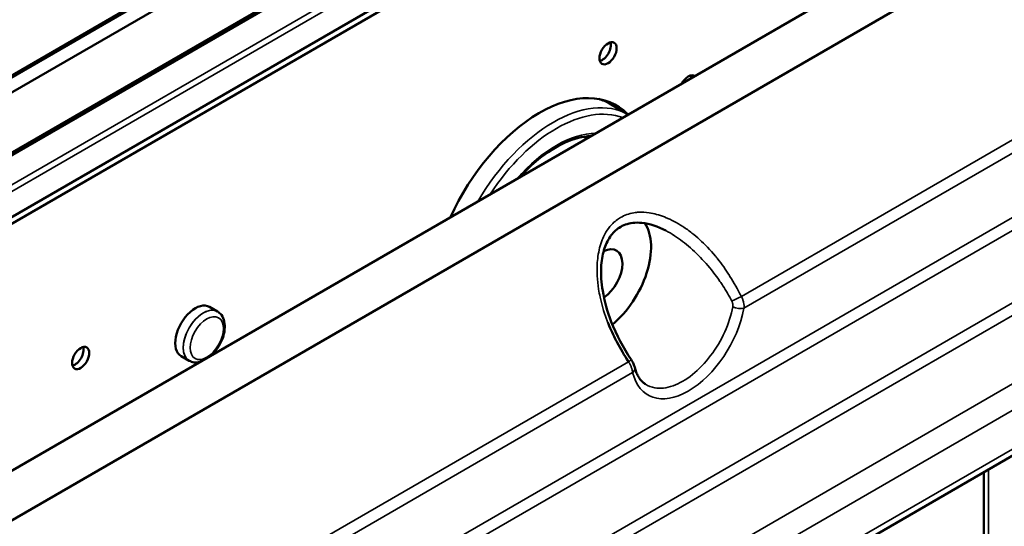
# Model space of a CAD drawing. Header units: millimetres. Extents: x 0 to 14369, y -869 to 2970.
# Tile 704 of 787: x 3664 to 3725, y 1863 to 1894. Entities that reach past the tile are written whole.
import ezdxf

# ---------------------------------------------------------------- set-up
doc = ezdxf.new("R2010")
doc.units = ezdxf.units.MM
doc.header["$LTSCALE"] = 10
doc.layers.add('Sichtbar (ISO)', color=7, linetype='Continuous', lineweight=50)
doc.layers.add('Sichtbar schmal (ISO)', color=7, linetype='Continuous', lineweight=35)

msp = doc.modelspace()

# ---------------------------------------------------------------- linework, layer by layer
at = {"layer": 'Sichtbar (ISO)'}
for p, q in [((3788.392, 1938.135), (3658.673, 1863.242)), ((3789.964, 1935.99), (3659.514, 1860.675)), ((3705.157, 1914.446), (3616.968, 1863.53)), ((3705.365, 1914.45), (3617.143, 1863.515)), ((3705.837, 1913.783), (3529.91, 1812.212)), ((3529.91, 1812.212), (3705.837, 1913.783)), ((3706.12, 1913.947), (3618.015, 1863.079)), ((3533.213, 1810.235), (3708.897, 1911.666)), ((3708.897, 1911.666), (3533.213, 1810.235)), ((3533.348, 1810.479), (3708.621, 1911.672)), ((3708.621, 1911.672), (3533.348, 1810.479)), ((3646.617, 1871.918), (3714.711, 1911.232)), ((3646.971, 1871.713), (3715.065, 1911.028)), ((3786.137, 1902.124), (3673.477, 1837.08)), ((3701.959, 1888.233), (3700.805, 1888.9)), ((3701.959, 1888.233), (3700.805, 1888.9)), ((3708.779, 1877.305), (3708.778, 1877.305)), ((3676.625, 1876.087), (3676.13, 1876.373)), ((3676.625, 1876.087), (3676.13, 1876.373)), ((3674.875, 1873.056), (3674.38, 1873.341)), ((3674.875, 1873.056), (3674.38, 1873.341)), ((3723.891, 1704.401), (3723.891, 1866.186))]:
    msp.add_line(p, q, dxfattribs=at)
for centre, major_axis in [((3700.711, 1892.003), (0.375, 0.65)), ((3668.184, 1873.224), (-0.375, -0.65))]:
    msp.add_ellipse(centre, major_axis=major_axis, ratio=0.57735, dxfattribs=at)
for centre, major_axis, ratio, start_param, end_param in [((3700.357, 1892.208), (-0.375, -0.65), 0.57735, 0.490883, 2.65071), ((3700.357, 1892.208), (0.375, 0.65), 0.57735, 3.632475, 5.792303), ((3700.357, 1892.208), (0.375, 0.65), 0.57735, 3.632475, 5.792303), ((3705.661, 1889.962), (0.375, 0.65), 0.57735, 6.227515, 7.909652), ((3705.307, 1890.166), (-0.375, -0.65), 0.57735, 2.356194, 2.65071), ((3705.307, 1890.166), (0.375, 0.65), 0.57735, 5.497787, 5.792303), ((3705.307, 1890.166), (0.375, 0.65), 0.57735, 5.497787, 5.792303), ((3696.468, 1880.572), (4.75, 8.227), 0.57735, 6.124074, 8.021943), ((3696.115, 1880.777), (4.69, 8.123), 0.57735, 0, 0.133495), ((3696.115, 1880.777), (4.69, 8.123), 0.57735, 0, 0.133495), ((3696.115, 1880.777), (4.75, 8.227), 0.57735, 6.124074, 6.245961), ((3694.347, 1881.797), (3.75, 6.495), 0.57735, 5.837624, 5.867767), ((3694.347, 1881.797), (-3.75, -6.495), 0.57735, 2.696031, 2.726175), ((3700.357, 1878.327), (2.125, 3.681), 0.57735, 4.134425, 6.003017), ((3700.357, 1878.327), (0.875, 1.516), 0.57735, 4.006766, 7.003698), ((3675.255, 1874.857), (0.875, 1.516), 0.57735, 0, 3.141593), ((3704.388, 1876), (-3.085, -5.343), 0.57735, 2.039199, 2.039294), ((3704.388, 1876), (-3.085, -5.343), 0.57735, 1.946327, 1.946356), ((3667.83, 1873.428), (-0.375, -0.65), 0.57735, 0.490883, 2.65071), ((3667.83, 1873.428), (0.375, 0.65), 0.57735, 3.632475, 5.792303), ((3667.83, 1873.428), (0.375, 0.65), 0.57735, 3.632475, 5.792303), ((3701.874, 1872.528), (0.486, 0.116), 0.696956, 0, 0.019602)]:
    msp.add_ellipse(centre, major_axis=major_axis, ratio=ratio, start_param=start_param, end_param=end_param, dxfattribs=at)
for points, knots in [([(3699.65, 1886.9), (3699.159, 1886.88), (3698.618, 1886.745), (3697.515, 1886.252), (3696.953, 1885.9), (3696.013, 1885.137), (3695.628, 1884.77), (3695.261, 1884.366)], [1.1365192, 1.1365192, 1.1365192, 1.1365192, 1.4579955, 1.4579955, 1.771581, 1.771581, 1.996427, 1.996427, 1.996427, 1.996427]), ([(3699.65, 1886.9), (3699.159, 1886.88), (3698.618, 1886.745), (3697.515, 1886.252), (3696.953, 1885.9), (3696.013, 1885.137), (3695.628, 1884.77), (3695.261, 1884.366)], [1.1365192, 1.1365192, 1.1365192, 1.1365192, 1.4579955, 1.4579955, 1.771581, 1.771581, 1.996427, 1.996427, 1.996427, 1.996427]), ([(3704.272, 1881.075), (3703.793, 1881.326), (3703.283, 1881.501), (3702.606, 1881.569), (3702.413, 1881.569), (3701.927, 1881.509), (3701.645, 1881.41), (3701.182, 1881.11), (3700.988, 1880.915), (3700.672, 1880.45), (3700.548, 1880.173), (3700.361, 1879.545), (3700.305, 1879.182), (3700.264, 1878.343), (3700.299, 1877.853), (3700.484, 1876.726), (3700.667, 1876.081), (3701.224, 1874.645), (3701.643, 1873.853), (3702.138, 1873.129)], [0, 0, 0, 0, 0.175237, 0.175237, 0.246086, 0.246086, 0.362697, 0.362697, 0.46853, 0.46853, 0.575827, 0.575827, 0.69633, 0.69633, 0.84916, 0.84916, 1.050554, 1.050554, 1.314065, 1.314065, 1.314065, 1.314065]), ([(3676.254, 1873.393), (3676.294, 1873.429), (3676.332, 1873.468), (3676.494, 1873.64), (3676.607, 1873.791), (3676.801, 1874.11), (3676.882, 1874.279), (3677.004, 1874.624), (3677.046, 1874.799), (3677.083, 1875.142), (3677.078, 1875.31), (3677.012, 1875.616), (3676.954, 1875.757), (3676.799, 1875.96), (3676.718, 1876.033), (3676.625, 1876.087)], [5.009384, 5.009384, 5.009384, 5.009384, 5.114004, 5.114004, 5.460888, 5.460888, 5.80492, 5.80492, 6.15084, 6.15084, 6.500466, 6.500466, 6.831314, 6.831314, 7.068583, 7.068583, 7.068583, 7.068583]), ([(3676.254, 1873.393), (3676.294, 1873.429), (3676.332, 1873.468), (3676.494, 1873.64), (3676.607, 1873.791), (3676.801, 1874.11), (3676.882, 1874.279), (3677.004, 1874.624), (3677.046, 1874.799), (3677.083, 1875.142), (3677.078, 1875.31), (3677.012, 1875.616), (3676.954, 1875.757), (3676.799, 1875.96), (3676.718, 1876.033), (3676.625, 1876.087)], [5.009384, 5.009384, 5.009384, 5.009384, 5.114004, 5.114004, 5.460888, 5.460888, 5.80492, 5.80492, 6.15084, 6.15084, 6.500466, 6.500466, 6.831314, 6.831314, 7.068583, 7.068583, 7.068583, 7.068583]), ([(3701.973, 1872.994), (3701.713, 1873.398), (3701.478, 1873.795), (3701.27, 1874.184), (3701.253, 1874.215), (3701.237, 1874.247), (3701.22, 1874.279), (3701.034, 1874.635), (3700.87, 1874.984), (3700.731, 1875.326), (3700.72, 1875.352), (3700.71, 1875.378), (3700.699, 1875.404)], [0, 0, 0, 0, 0.05, 0.05, 0.05, 0.0541091, 0.0541091, 0.0541091, 0.1, 0.1, 0.1, 0.1034954, 0.1034954, 0.1034954, 0.1034954]), ([(3674.875, 1873.056), (3674.971, 1873), (3675.079, 1872.966), (3675.304, 1872.94), (3675.421, 1872.95), (3675.536, 1872.978)], [3.9269908, 3.9269908, 3.9269908, 3.9269908, 4.1721917, 4.1721917, 4.4307041, 4.4307041, 4.4307041, 4.4307041]), ([(3674.875, 1873.056), (3674.971, 1873), (3675.079, 1872.966), (3675.304, 1872.94), (3675.421, 1872.95), (3675.536, 1872.978)], [3.9269908, 3.9269908, 3.9269908, 3.9269908, 4.1721917, 4.1721917, 4.4307041, 4.4307041, 4.4307041, 4.4307041]), ([(3702.135, 1873.122), (3702.166, 1873.077), (3702.194, 1873.031), (3702.265, 1872.905), (3702.302, 1872.824), (3702.341, 1872.713), (3702.35, 1872.682), (3702.357, 1872.65)], [0.00067408, 0.00067408, 0.00067408, 0.00067408, 0.01686873, 0.01686873, 0.04468936, 0.04468936, 0.05518423, 0.05518423, 0.05518423, 0.05518423]), ([(3702.361, 1872.644), (3702.385, 1872.542), (3702.414, 1872.446), (3702.481, 1872.267), (3702.519, 1872.184), (3702.602, 1872.033), (3702.647, 1871.964), (3702.742, 1871.839), (3702.793, 1871.783), (3702.9, 1871.684), (3702.957, 1871.641), (3703.016, 1871.603)], [3.3790393, 3.3790393, 3.3790393, 3.3790393, 3.4835839, 3.4835839, 3.5881285, 3.5881285, 3.692673, 3.692673, 3.7972176, 3.7972176, 3.9017622, 3.9017622, 3.9017622, 3.9017622])]:
    msp.add_open_spline(points, degree=3, knots=knots, dxfattribs=at)
msp.add_open_spline([(3703.016, 1871.603), (3703.017, 1871.603), (3703.017, 1871.603), (3703.017, 1871.603)], degree=3, dxfattribs=at)
at = {"layer": 'Sichtbar schmal (ISO)'}
for p, q in [((3705.201, 1914.448), (3617.005, 1863.528)), ((3665.743, 1847.299), (3781.674, 1914.232)), ((3666.069, 1846.693), (3782.01, 1913.631)), ((3663.968, 1836.016), (3795.314, 1911.849)), ((3669.014, 1843.925), (3785.686, 1911.286)), ((3786.149, 1910.78), (3669.477, 1843.419)), ((3795.713, 1910.446), (3664.398, 1834.631)), ((3707.13, 1908.844), (3534.98, 1809.453)), ((3534.98, 1809.453), (3707.13, 1908.844)), ((3707.234, 1908.495), (3535.083, 1809.104)), ((3535.084, 1809.104), (3707.234, 1908.495)), ((3673.726, 1837.629), (3786.386, 1902.673)), ((3708.933, 1877.012), (3737.329, 1893.406)), ((3737.583, 1892.736), (3709.093, 1876.288)), ((3674.992, 1857.416), (3701.973, 1872.994)), ((3702.228, 1872.324), (3675.152, 1856.692)), ((3702.338, 1872.464), (3702.338, 1872.464)), ((3724.184, 1704.81), (3724.184, 1866.355))]:
    msp.add_line(p, q, dxfattribs=at)
for centre, major_axis, ratio, start_param, end_param in [((3697.317, 1880.083), (4.69, 8.123), 0.57735, 0.010205, 1.560592), ((3697.317, 1880.083), (4.69, 8.123), 0.57735, 0.010205, 1.560592), ((3697.529, 1879.96), (4.54, 7.864), 0.57735, 0.094894, 1.475902), ((3697.529, 1879.96), (4.54, 7.864), 0.57735, 0.094894, 1.475902), ((3697.529, 1879.96), (3.9, 6.755), 0.57735, 0.328524, 1.242272), ((3697.529, 1879.96), (3.9, 6.755), 0.57735, 0.328524, 1.242272), ((3705.555, 1876.004), (-3.066, 4.94), 0.478864, 4.564237, 4.754497), ((3675.75, 1874.571), (0.875, 1.516), 0.57735, 0, 3.141593), ((3675.75, 1874.571), (-0.875, -1.516), 0.57735, 3.141593, 6.283185), ((3705.661, 1875.265), (-2.497, -4.326), 0.57735, 5.735234, 8.401933), ((3708.74, 1876.492), (0.491, -0.092), 0.425345, 4.043849, 5.591373), ((3701.874, 1872.528), (0.486, 0.116), 0.696956, 5.347337, 6.283185)]:
    msp.add_ellipse(centre, major_axis=major_axis, ratio=ratio, start_param=start_param, end_param=end_param, dxfattribs=at)
msp.add_ellipse((3675.962, 1874.449), major_axis=(0.725, 1.256), ratio=0.57735, dxfattribs=at)
msp.add_ellipse((3675.962, 1874.449), major_axis=(0.725, 1.256), ratio=0.57735, dxfattribs=at)
for points, knots in [([(3700.699, 1875.404), (3700.67, 1875.478), (3700.642, 1875.55), (3700.615, 1875.623), (3700.442, 1876.089), (3700.313, 1876.542), (3700.22, 1876.98), (3700.185, 1877.145), (3700.155, 1877.307), (3700.13, 1877.467), (3700.087, 1877.746), (3700.058, 1878.019), (3700.044, 1878.284), (3700.024, 1878.661), (3700.033, 1879.022), (3700.073, 1879.361), (3700.078, 1879.399), (3700.082, 1879.437), (3700.088, 1879.474), (3700.139, 1879.849), (3700.228, 1880.195), (3700.349, 1880.5), (3700.398, 1880.627), (3700.454, 1880.747), (3700.513, 1880.86), (3700.604, 1881.03), (3700.705, 1881.182), (3700.818, 1881.318), (3700.977, 1881.511), (3701.158, 1881.673), (3701.363, 1881.807), (3701.402, 1881.832), (3701.442, 1881.857), (3701.483, 1881.88), (3701.727, 1882.02), (3702, 1882.122), (3702.302, 1882.173), (3702.403, 1882.19), (3702.506, 1882.202), (3702.612, 1882.207), (3702.813, 1882.218), (3703.025, 1882.208), (3703.245, 1882.175), (3703.547, 1882.131), (3703.864, 1882.044), (3704.188, 1881.917), (3704.213, 1881.907), (3704.239, 1881.897), (3704.264, 1881.886), (3704.611, 1881.744), (3704.965, 1881.555), (3705.316, 1881.327), (3705.507, 1881.203), (3705.696, 1881.068), (3705.883, 1880.923), (3706.043, 1880.798), (3706.202, 1880.666), (3706.358, 1880.525), (3706.693, 1880.225), (3707.019, 1879.887), (3707.335, 1879.503), (3707.384, 1879.443), (3707.433, 1879.383), (3707.482, 1879.321), (3707.725, 1879.011), (3707.963, 1878.672), (3708.195, 1878.306), (3708.205, 1878.289), (3708.216, 1878.273), (3708.226, 1878.256), (3708.468, 1877.871), (3708.704, 1877.456), (3708.933, 1877.012)], [0.1034954, 0.1034954, 0.1034954, 0.1034954, 0.1133186, 0.1133186, 0.1133186, 0.1763665, 0.1763665, 0.1763665, 0.2, 0.2, 0.2, 0.2411816, 0.2411816, 0.2411816, 0.3, 0.3, 0.3, 0.3065883, 0.3065883, 0.3065883, 0.3725979, 0.3725979, 0.3725979, 0.4, 0.4, 0.4, 0.4414117, 0.4414117, 0.4414117, 0.5, 0.5, 0.5, 0.5111401, 0.5111401, 0.5111401, 0.5778617, 0.5778617, 0.5778617, 0.6, 0.6, 0.6, 0.6420721, 0.6420721, 0.6420721, 0.7, 0.7, 0.7, 0.7045762, 0.7045762, 0.7045762, 0.766458, 0.766458, 0.766458, 0.8, 0.8, 0.8, 0.828854, 0.828854, 0.828854, 0.8904488, 0.8904488, 0.8904488, 0.9, 0.9, 0.9, 0.9478405, 0.9478405, 0.9478405, 0.95, 0.95, 0.95, 1, 1, 1, 1]), ([(3704.272, 1881.075), (3704.45, 1880.982), (3704.63, 1880.878), (3704.809, 1880.762), (3705.144, 1880.546), (3705.478, 1880.291), (3705.805, 1880.003), (3706.132, 1879.715), (3706.451, 1879.395), (3706.755, 1879.048), (3707.059, 1878.701), (3707.348, 1878.329), (3707.615, 1877.939), (3707.674, 1877.853), (3707.732, 1877.766), (3707.789, 1877.678)], [0.739915, 0.739915, 0.739915, 0.739915, 0.7769764, 0.7769764, 0.7769764, 0.8462205, 0.8462205, 0.8462205, 0.9154646, 0.9154646, 0.9154646, 0.9847087, 0.9847087, 0.9847087, 1, 1, 1, 1]), ([(3708.347, 1876.727), (3708.382, 1876.746), (3708.468, 1876.791), (3708.545, 1876.829), (3708.629, 1876.871), (3708.715, 1876.912), (3708.796, 1876.95), (3708.891, 1876.994), (3708.933, 1877.012)], [0.0000109, 0.0000109, 0.0000109, 0.0000109, 0.2037206, 0.3517003, 0.5013486, 0.6509519, 0.7988586, 0.9999968, 0.9999968, 0.9999968, 0.9999968]), ([(3708.404, 1876.385), (3708.414, 1876.44), (3708.415, 1876.529), (3708.389, 1876.629), (3708.37, 1876.678), (3708.358, 1876.706), (3708.351, 1876.72), (3708.347, 1876.727)], [0, 0, 0, 0, 0.5, 0.75, 0.875, 0.9375, 0.9999791, 0.9999791, 0.9999791, 0.9999791]), ([(3708.933, 1877.012), (3708.941, 1876.997), (3708.956, 1876.968), (3708.984, 1876.908), (3709.027, 1876.802), (3709.091, 1876.585), (3709.105, 1876.401), (3709.093, 1876.288)], [0.000001, 0.000001, 0.000001, 0.000001, 0.0625, 0.125, 0.25, 0.5, 1, 1, 1, 1]), ([(3703.017, 1871.603), (3703.192, 1871.492), (3703.388, 1871.418), (3703.6, 1871.383), (3703.94, 1871.327), (3704.321, 1871.37), (3704.717, 1871.511), (3705.114, 1871.652), (3705.525, 1871.889), (3705.921, 1872.206), (3706.317, 1872.523), (3706.699, 1872.92), (3707.038, 1873.368), (3707.378, 1873.816), (3707.676, 1874.315), (3707.909, 1874.83), (3708.142, 1875.345), (3708.312, 1875.876), (3708.404, 1876.385)], [0.1962245, 0.1962245, 0.1962245, 0.1962245, 0.2857143, 0.2857143, 0.2857143, 0.4285714, 0.4285714, 0.4285714, 0.5714286, 0.5714286, 0.5714286, 0.7142857, 0.7142857, 0.7142857, 0.8571429, 0.8571429, 0.8571429, 1, 1, 1, 1]), ([(3701.973, 1872.994), (3701.993, 1873.006), (3702.03, 1873.032), (3702.077, 1873.066), (3702.129, 1873.112), (3702.135, 1873.125), (3702.135, 1873.127)], [0, 0, 0, 0, 0.1363476, 0.2737485, 0.4716316, 0.5968249, 0.5968249, 0.5968249, 0.5968249]), ([(3702.228, 1872.324), (3702.216, 1872.425), (3702.174, 1872.592), (3702.085, 1872.794), (3702.032, 1872.895), (3701.999, 1872.952), (3701.982, 1872.98), (3701.973, 1872.994)], [0, 0, 0, 0, 0.5, 0.75, 0.875, 0.9375, 1, 1, 1, 1])]:
    msp.add_open_spline(points, degree=3, knots=knots, dxfattribs=at)

doc.saveas('drawing.dxf')
